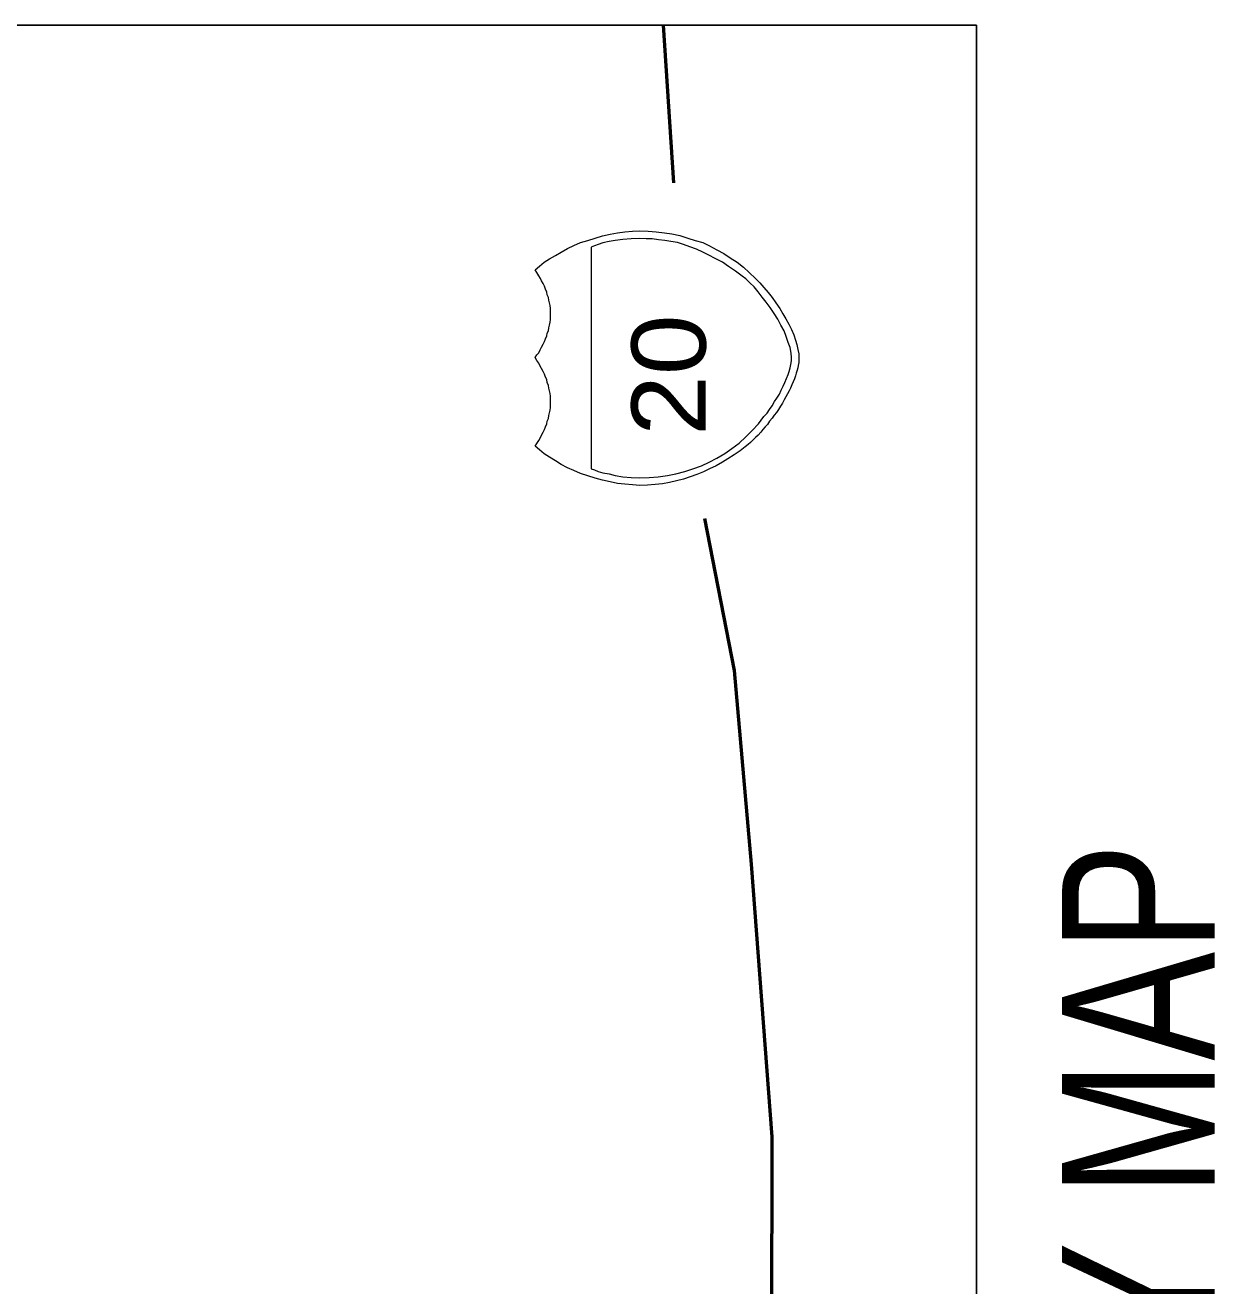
# Model space of a CAD drawing. Extents: x 2363323 to 2367082, y 6956018 to 6980837.
# Drawn here: x 2365762.8 to 2366008.5, y 6956278.3 to 6956538.2 of the extents above; entities that cross this region are included whole.
import ezdxf

# ---------------------------------------------------------------- set-up
doc = ezdxf.new("R2010")
doc.units = 0
doc.header["$LTSCALE"] = 4.1
for name, color, linetype, lineweight in [('61', 7, 'Continuous', 40), ('62', 7, 'Continuous', 13), ('63', 7, 'Continuous', 13)]:
    doc.layers.add(name, color=color, linetype=linetype, lineweight=lineweight)

msp = doc.modelspace()

# ---------------------------------------------------------------- linework, layer by layer
at = {"layer": '61', "lineweight": 25}
msp.add_lwpolyline([(2365293.134, 6956018.485), (2365293.134, 6956538.196), (2365958.89, 6956538.196), (2365958.89, 6956018.485)], close=True, dxfattribs=at)
at = {"layer": '62', "lineweight": 53}
msp.add_line((2365894.309, 6956538.196), (2365896.441, 6956505.724), dxfattribs=at)
at = {"layer": '62'}
for points in [[(2365869.271, 6956471.834), (2365869.61, 6956472.44), (2365869.88, 6956472.986), (2365870.084, 6956473.52), (2365870.351, 6956474.132), (2365870.42, 6956474.741), (2365870.69, 6956475.209), (2365870.762, 6956475.821), (2365870.894, 6956476.358), (2365871.026, 6956476.964), (2365871.092, 6956477.51), (2365871.092, 6956478.116), (2365871.092, 6956478.722), (2365871.092, 6956479.262), (2365871.092, 6956479.802), (2365871.026, 6956480.408), (2365870.891, 6956480.951), (2365870.762, 6956481.494), (2365870.693, 6956482.1), (2365870.423, 6956482.64), (2365870.354, 6956483.18), (2365870.081, 6956483.786), (2365869.88, 6956484.392), (2365869.61, 6956484.938), (2365869.274, 6956485.472), (2365869.004, 6956486.012), (2365868.662, 6956486.552), (2365868.254, 6956487.23), (2365867.921, 6956487.764), (2365868.803, 6956488.511), (2365869.811, 6956489.324), (2365870.888, 6956490.062), (2365872.106, 6956490.74), (2365873.321, 6956491.412), (2365874.608, 6956492.156), (2365875.886, 6956492.762), (2365877.308, 6956493.371), (2365878.79, 6956493.848), (2365880.272, 6956494.316), (2365881.826, 6956494.79), (2365883.383, 6956495.126), (2365884.934, 6956495.402), (2365886.422, 6956495.594), (2365887.97, 6956495.738), (2365889.521, 6956495.804), (2365891.21, 6956495.732), (2365892.902, 6956495.6), (2365894.582, 6956495.402), (2365896.136, 6956495.192), (2365897.756, 6956494.856), (2365899.382, 6956494.316), (2365900.93, 6956493.842), (2365902.484, 6956493.371), (2365903.9, 6956492.696), (2365905.382, 6956491.892), (2365906.801, 6956491.142), (2365908.154, 6956490.266), (2365909.57, 6956489.321), (2365910.851, 6956488.31), (2365912.066, 6956487.23), (2365913.35, 6956486.012), (2365914.232, 6956485.07), (2365915.102, 6956484.122), (2365915.984, 6956483.111), (2365916.794, 6956482.1), (2365917.532, 6956480.951), (2365918.342, 6956479.802), (2365919.02, 6956478.722), (2365919.626, 6956477.642), (2365920.232, 6956476.568), (2365920.772, 6956475.482), (2365921.246, 6956474.402), (2365921.582, 6956473.25), (2365921.858, 6956472.374), (2365922.056, 6956471.36), (2365922.26, 6956470.484), (2365922.26, 6956469.668)], [(2365922.26, 6956469.668), (2365922.26, 6956469.134), (2365922.26, 6956468.66), (2365922.122, 6956468.06), (2365922.056, 6956467.58), (2365921.921, 6956467.109), (2365921.723, 6956466.497), (2365921.582, 6956465.894), (2365921.381, 6956465.288), (2365921.111, 6956464.679), (2365920.841, 6956464.07), (2365920.574, 6956463.398), (2365920.301, 6956462.858), (2365919.962, 6956462.18), (2365919.626, 6956461.568), (2365919.29, 6956460.968), (2365918.954, 6956460.29), (2365918.48, 6956459.684), (2365918.072, 6956459.006), (2365917.67, 6956458.334), (2365917.202, 6956457.788), (2365916.794, 6956457.182), (2365916.254, 6956456.579), (2365915.852, 6956455.904), (2365915.372, 6956455.43), (2365914.901, 6956454.824), (2365914.43, 6956454.278), (2365913.89, 6956453.678), (2365913.353, 6956453.21), (2365912.813, 6956452.664), (2365912.336, 6956452.19), (2365911.862, 6956451.791), (2365911.256, 6956451.308), (2365910.176, 6956450.438), (2365908.964, 6956449.628), (2365907.683, 6956448.821), (2365906.531, 6956448.137), (2365905.25, 6956447.396), (2365903.9, 6956446.724), (2365902.622, 6956446.112), (2365901.266, 6956445.572), (2365899.922, 6956445.098), (2365898.5, 6956444.627), (2365897.084, 6956444.288), (2365895.662, 6956443.952), (2365894.183, 6956443.682), (2365892.698, 6956443.547), (2365891.078, 6956443.406), (2365889.521, 6956443.346), (2365887.97, 6956443.478), (2365886.416, 6956443.616), (2365884.934, 6956443.754), (2365883.38, 6956444.087), (2365881.826, 6956444.429), (2365880.278, 6956444.828), (2365878.79, 6956445.302), (2365877.308, 6956445.776), (2365875.886, 6956446.382), (2365874.608, 6956446.985), (2365873.321, 6956447.666), (2365872.106, 6956448.41), (2365870.891, 6956449.148), (2365869.811, 6956449.829), (2365868.803, 6956450.639), (2365867.924, 6956451.386), (2365868.26, 6956451.989), (2365868.662, 6956452.601), (2365869.004, 6956453.204), (2365869.271, 6956453.681), (2365869.613, 6956454.284), (2365869.883, 6956454.824), (2365870.081, 6956455.43), (2365870.351, 6956456.039), (2365870.423, 6956456.579), (2365870.69, 6956457.119), (2365870.756, 6956457.731), (2365870.891, 6956458.268), (2365871.026, 6956458.868), (2365871.092, 6956459.414), (2365871.092, 6956459.96), (2365871.098, 6956460.629), (2365871.092, 6956461.1), (2365871.098, 6956461.709), (2365871.032, 6956462.252), (2365870.891, 6956462.858), (2365870.762, 6956463.401), (2365870.69, 6956463.941), (2365870.423, 6956464.55), (2365870.351, 6956465.15), (2365870.081, 6956465.624), (2365869.883, 6956466.236), (2365869.613, 6956466.839), (2365869.271, 6956467.451), (2365869.001, 6956467.919), (2365868.668, 6956468.528), (2365868.263, 6956469.068), (2365867.921, 6956469.68), (2365868.26, 6956470.214), (2365868.668, 6956470.682), (2365869.001, 6956471.3), (2365869.271, 6956471.834)]]:
    msp.add_lwpolyline(points, dxfattribs=at)
msp.add_lwpolyline([(2365879.468, 6956492.426), (2365879.462, 6956446.724), (2365880.143, 6956446.517), (2365880.95, 6956446.178), (2365881.892, 6956445.908), (2365883.176, 6956445.71), (2365884.46, 6956445.374), (2365886.011, 6956445.104), (2365887.7, 6956444.966), (2365889.524, 6956444.897), (2365891.414, 6956444.966), (2365893.301, 6956445.098), (2365895.191, 6956445.368), (2365896.946, 6956445.707), (2365898.77, 6956446.178), (2365900.456, 6956446.718), (2365902.211, 6956447.396), (2365903.831, 6956448.137), (2365905.382, 6956448.956), (2365907.008, 6956449.901), (2365908.493, 6956450.909), (2365909.972, 6956452.061), (2365911.394, 6956453.339), (2365912.672, 6956454.62), (2365913.956, 6956456.039), (2365915.108, 6956457.524), (2365915.78, 6956458.199), (2365916.254, 6956459.006), (2365916.791, 6956459.75), (2365917.262, 6956460.629), (2365917.742, 6956461.304), (2365918.276, 6956462.114), (2365918.681, 6956462.93), (2365919.086, 6956463.8), (2365919.422, 6956464.544), (2365919.761, 6956465.354), (2365920.1, 6956466.17), (2365920.304, 6956466.839), (2365920.502, 6956467.58), (2365920.643, 6956468.258), (2365920.772, 6956468.999), (2365920.778, 6956469.674), (2365920.706, 6956470.619), (2365920.502, 6956471.768), (2365920.1, 6956472.779), (2365919.692, 6956474.06), (2365919.29, 6956475.218), (2365918.612, 6956476.361), (2365917.94, 6956477.576), (2365917.202, 6956478.791), (2365916.386, 6956480.006), (2365915.576, 6956481.092), (2365914.766, 6956482.166), (2365913.893, 6956483.246), (2365913.083, 6956484.26), (2365912.201, 6956485.07), (2365911.394, 6956485.883), (2365910.581, 6956486.486), (2365909.231, 6956487.5), (2365907.812, 6956488.442), (2365906.531, 6956489.321), (2365905.046, 6956490.131), (2365903.762, 6956490.806), (2365902.481, 6956491.412), (2365901.2, 6956492.024), (2365899.85, 6956492.492), (2365898.494, 6956492.966), (2365897.279, 6956493.371), (2365895.932, 6956493.641), (2365894.654, 6956493.842), (2365893.373, 6956493.98), (2365892.086, 6956494.181), (2365890.808, 6956494.181), (2365889.524, 6956494.25), (2365887.7, 6956494.181), (2365886.011, 6956494.052), (2365884.46, 6956493.842), (2365883.176, 6956493.641), (2365881.898, 6956493.302), (2365880.95, 6956492.966), (2365880.143, 6956492.696)], close=True, dxfattribs=at)
at = {"layer": '62', "lineweight": 53}
msp.add_lwpolyline([(2365902.833, 6956436.5), (2365908.949, 6956405.18), (2365912.465, 6956365.22), (2365916.697, 6956309.052), (2365916.689, 6956269.092), (2365920.201, 6956240.468), (2365931.449, 6956220.492), (2365939.281, 6956180.436), (2365935.049, 6956124.268), (2365931.449, 6956072.872), (2365928.141, 6956018.484)], dxfattribs=at)
at = {"layer": '63', "lineweight": 53}
msp.add_line((2365894.309, 6956538.196), (2365896.441, 6956505.724), dxfattribs=at)
at = {"layer": '63'}
for points in [[(2365869.271, 6956471.834), (2365869.61, 6956472.44), (2365869.88, 6956472.986), (2365870.084, 6956473.52), (2365870.351, 6956474.132), (2365870.42, 6956474.741), (2365870.69, 6956475.209), (2365870.762, 6956475.821), (2365870.894, 6956476.358), (2365871.026, 6956476.964), (2365871.092, 6956477.51), (2365871.092, 6956478.116), (2365871.092, 6956478.722), (2365871.092, 6956479.262), (2365871.092, 6956479.802), (2365871.026, 6956480.408), (2365870.891, 6956480.951), (2365870.762, 6956481.494), (2365870.693, 6956482.1), (2365870.423, 6956482.64), (2365870.354, 6956483.18), (2365870.081, 6956483.786), (2365869.88, 6956484.392), (2365869.61, 6956484.938), (2365869.274, 6956485.472), (2365869.004, 6956486.012), (2365868.662, 6956486.552), (2365868.254, 6956487.23), (2365867.921, 6956487.764), (2365868.803, 6956488.511), (2365869.811, 6956489.324), (2365870.888, 6956490.062), (2365872.106, 6956490.74), (2365873.321, 6956491.412), (2365874.608, 6956492.156), (2365875.886, 6956492.762), (2365877.308, 6956493.371), (2365878.79, 6956493.848), (2365880.272, 6956494.316), (2365881.826, 6956494.79), (2365883.383, 6956495.126), (2365884.934, 6956495.402), (2365886.422, 6956495.594), (2365887.97, 6956495.738), (2365889.521, 6956495.804), (2365891.21, 6956495.732), (2365892.902, 6956495.6), (2365894.582, 6956495.402), (2365896.136, 6956495.192), (2365897.756, 6956494.856), (2365899.382, 6956494.316), (2365900.93, 6956493.842), (2365902.484, 6956493.371), (2365903.9, 6956492.696), (2365905.382, 6956491.892), (2365906.801, 6956491.142), (2365908.154, 6956490.266), (2365909.57, 6956489.321), (2365910.851, 6956488.31), (2365912.066, 6956487.23), (2365913.35, 6956486.012), (2365914.232, 6956485.07), (2365915.102, 6956484.122), (2365915.984, 6956483.111), (2365916.794, 6956482.1), (2365917.532, 6956480.951), (2365918.342, 6956479.802), (2365919.02, 6956478.722), (2365919.626, 6956477.642), (2365920.232, 6956476.568), (2365920.772, 6956475.482), (2365921.246, 6956474.402), (2365921.582, 6956473.25), (2365921.858, 6956472.374), (2365922.056, 6956471.36), (2365922.26, 6956470.484), (2365922.26, 6956469.668)], [(2365922.26, 6956469.668), (2365922.26, 6956469.134), (2365922.26, 6956468.66), (2365922.122, 6956468.06), (2365922.056, 6956467.58), (2365921.921, 6956467.109), (2365921.723, 6956466.497), (2365921.582, 6956465.894), (2365921.381, 6956465.288), (2365921.111, 6956464.679), (2365920.841, 6956464.07), (2365920.574, 6956463.398), (2365920.301, 6956462.858), (2365919.962, 6956462.18), (2365919.626, 6956461.568), (2365919.29, 6956460.968), (2365918.954, 6956460.29), (2365918.48, 6956459.684), (2365918.072, 6956459.006), (2365917.67, 6956458.334), (2365917.202, 6956457.788), (2365916.794, 6956457.182), (2365916.254, 6956456.579), (2365915.852, 6956455.904), (2365915.372, 6956455.43), (2365914.901, 6956454.824), (2365914.43, 6956454.278), (2365913.89, 6956453.678), (2365913.353, 6956453.21), (2365912.813, 6956452.664), (2365912.336, 6956452.19), (2365911.862, 6956451.791), (2365911.256, 6956451.308), (2365910.176, 6956450.438), (2365908.964, 6956449.628), (2365907.683, 6956448.821), (2365906.531, 6956448.137), (2365905.25, 6956447.396), (2365903.9, 6956446.724), (2365902.622, 6956446.112), (2365901.266, 6956445.572), (2365899.922, 6956445.098), (2365898.5, 6956444.627), (2365897.084, 6956444.288), (2365895.662, 6956443.952), (2365894.183, 6956443.682), (2365892.698, 6956443.547), (2365891.078, 6956443.406), (2365889.521, 6956443.346), (2365887.97, 6956443.478), (2365886.416, 6956443.616), (2365884.934, 6956443.754), (2365883.38, 6956444.087), (2365881.826, 6956444.429), (2365880.278, 6956444.828), (2365878.79, 6956445.302), (2365877.308, 6956445.776), (2365875.886, 6956446.382), (2365874.608, 6956446.985), (2365873.321, 6956447.666), (2365872.106, 6956448.41), (2365870.891, 6956449.148), (2365869.811, 6956449.829), (2365868.803, 6956450.639), (2365867.924, 6956451.386), (2365868.26, 6956451.989), (2365868.662, 6956452.601), (2365869.004, 6956453.204), (2365869.271, 6956453.681), (2365869.613, 6956454.284), (2365869.883, 6956454.824), (2365870.081, 6956455.43), (2365870.351, 6956456.039), (2365870.423, 6956456.579), (2365870.69, 6956457.119), (2365870.756, 6956457.731), (2365870.891, 6956458.268), (2365871.026, 6956458.868), (2365871.092, 6956459.414), (2365871.092, 6956459.96), (2365871.098, 6956460.629), (2365871.092, 6956461.1), (2365871.098, 6956461.709), (2365871.032, 6956462.252), (2365870.891, 6956462.858), (2365870.762, 6956463.401), (2365870.69, 6956463.941), (2365870.423, 6956464.55), (2365870.351, 6956465.15), (2365870.081, 6956465.624), (2365869.883, 6956466.236), (2365869.613, 6956466.839), (2365869.271, 6956467.451), (2365869.001, 6956467.919), (2365868.668, 6956468.528), (2365868.263, 6956469.068), (2365867.921, 6956469.68), (2365868.26, 6956470.214), (2365868.668, 6956470.682), (2365869.001, 6956471.3), (2365869.271, 6956471.834)]]:
    msp.add_lwpolyline(points, dxfattribs=at)
msp.add_lwpolyline([(2365879.468, 6956492.426), (2365879.462, 6956446.724), (2365880.143, 6956446.517), (2365880.95, 6956446.178), (2365881.892, 6956445.908), (2365883.176, 6956445.71), (2365884.46, 6956445.374), (2365886.011, 6956445.104), (2365887.7, 6956444.966), (2365889.524, 6956444.897), (2365891.414, 6956444.966), (2365893.301, 6956445.098), (2365895.191, 6956445.368), (2365896.946, 6956445.707), (2365898.77, 6956446.178), (2365900.456, 6956446.718), (2365902.211, 6956447.396), (2365903.831, 6956448.137), (2365905.382, 6956448.956), (2365907.008, 6956449.901), (2365908.493, 6956450.909), (2365909.972, 6956452.061), (2365911.394, 6956453.339), (2365912.672, 6956454.62), (2365913.956, 6956456.039), (2365915.108, 6956457.524), (2365915.78, 6956458.199), (2365916.254, 6956459.006), (2365916.791, 6956459.75), (2365917.262, 6956460.629), (2365917.742, 6956461.304), (2365918.276, 6956462.114), (2365918.681, 6956462.93), (2365919.086, 6956463.8), (2365919.422, 6956464.544), (2365919.761, 6956465.354), (2365920.1, 6956466.17), (2365920.304, 6956466.839), (2365920.502, 6956467.58), (2365920.643, 6956468.258), (2365920.772, 6956468.999), (2365920.778, 6956469.674), (2365920.706, 6956470.619), (2365920.502, 6956471.768), (2365920.1, 6956472.779), (2365919.692, 6956474.06), (2365919.29, 6956475.218), (2365918.612, 6956476.361), (2365917.94, 6956477.576), (2365917.202, 6956478.791), (2365916.386, 6956480.006), (2365915.576, 6956481.092), (2365914.766, 6956482.166), (2365913.893, 6956483.246), (2365913.083, 6956484.26), (2365912.201, 6956485.07), (2365911.394, 6956485.883), (2365910.581, 6956486.486), (2365909.231, 6956487.5), (2365907.812, 6956488.442), (2365906.531, 6956489.321), (2365905.046, 6956490.131), (2365903.762, 6956490.806), (2365902.481, 6956491.412), (2365901.2, 6956492.024), (2365899.85, 6956492.492), (2365898.494, 6956492.966), (2365897.279, 6956493.371), (2365895.932, 6956493.641), (2365894.654, 6956493.842), (2365893.373, 6956493.98), (2365892.086, 6956494.181), (2365890.808, 6956494.181), (2365889.524, 6956494.25), (2365887.7, 6956494.181), (2365886.011, 6956494.052), (2365884.46, 6956493.842), (2365883.176, 6956493.641), (2365881.898, 6956493.302), (2365880.95, 6956492.966), (2365880.143, 6956492.696)], close=True, dxfattribs=at)
at = {"layer": '63', "lineweight": 53}
msp.add_lwpolyline([(2365902.833, 6956436.5), (2365908.949, 6956405.18), (2365912.465, 6956365.22), (2365916.697, 6956309.052), (2365916.689, 6956269.092), (2365920.201, 6956240.468), (2365931.449, 6956220.492), (2365939.281, 6956180.436), (2365935.049, 6956124.268), (2365931.449, 6956072.872), (2365928.141, 6956018.484)], dxfattribs=at)

# ---------------------------------------------------------------- texts
at = {"layer": '62'}
for s, height, width, p in [('20', 15.3, 1.1, (2365903.09, 6956453.546)), ('VICINITY MAP', 31.45, 0.8, (2366008.004, 6956145.292))]:
    msp.add_text(s, height=height, rotation=90, dxfattribs=dict(at, width=width)).set_placement(p)
at = {"layer": '63', "width": 1.1}
msp.add_text('20', height=15.3, rotation=90, dxfattribs=at).set_placement((2365903.09, 6956453.546))

doc.saveas('drawing.dxf')
